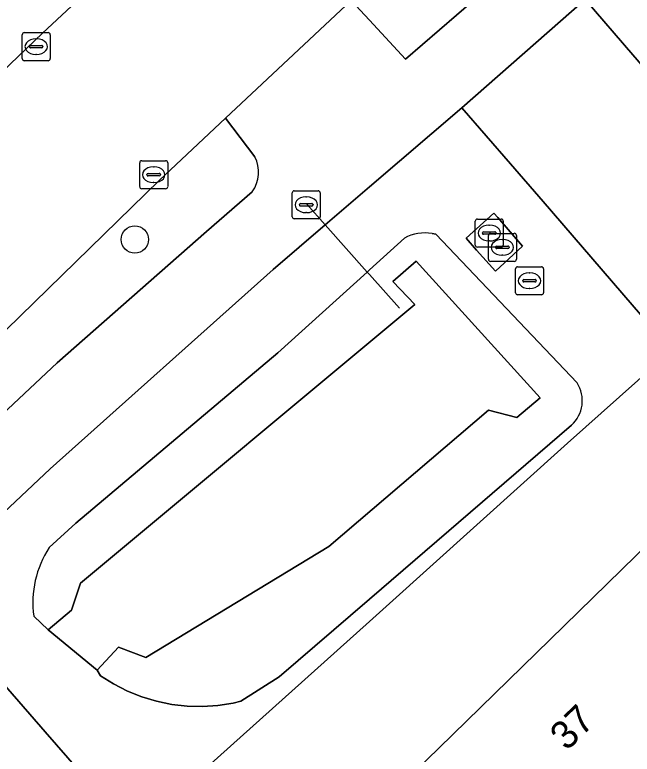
# Model space of a CAD drawing. Extents: x 156141 to 158132, y 385651 to 388333.
# Drawn here: x 156487.34 to 156509.38, y 386826.46 to 386852.84 of the extents above; entities that cross this region are included whole.
import ezdxf

# ---------------------------------------------------------------- set-up
doc = ezdxf.new("R2010")
doc.units = 0
for name, color, linetype in [('IMGEO_Berm_groen', 7, 'Continuous'), ('IMGEO_Boom', 7, 'Continuous'), ('IMGEO_Damwand', 7, 'Continuous'), ('IMGEO_Duiker', 7, 'Continuous'), ('IMGEO_Erf', 7, 'Continuous'), ('IMGEO_Fietspad_gesloten', 7, 'Continuous'), ('IMGEO_Groenvoorziening', 7, 'Continuous'), ('IMGEO_Kolk', 7, 'Continuous'), ('IMGEO_Muur', 7, 'Continuous'), ('IMGEO_Oever', 7, 'Continuous'), ('IMGEO_Pand', 7, 'Continuous'), ('IMGEO_Pand_nummerreeks', 7, 'Continuous'), ('IMGEO_Rijbaan_lokaal_gesloten', 7, 'Continuous'), ('IMGEO_Rijbaan_lokaal_open', 7, 'Continuous'), ('IMGEO_Rioolput', 7, 'Continuous'), ('IMGEO_Terreindeel_open', 7, 'Continuous'), ('IMGEO_Waterloop', 7, 'Continuous')]:
    doc.layers.add(name, color=color, linetype=linetype)

msp = doc.modelspace()

# ---------------------------------------------------------------- linework, layer by layer
at = {"layer": 'IMGEO_Berm_groen'}
for points in [[(156488.33, 386852.194), (156489.706, 386853.481)], [(156473.853, 386838.223), (156481.132, 386845.308), (156488.33, 386852.194)], [(156495.912, 386847.781), (156494.861, 386849.158), (156492.502, 386846.939), (156483.548, 386838.213), (156483.028, 386837.623)], [(156494.181, 386845.112), (156495.815, 386846.527)], [(156482.97, 386834.92), (156488.853, 386840.427), (156494.181, 386845.112)]]:
    msp.add_lwpolyline(points, dxfattribs=at)
msp.add_arc((156494.838, 386847.233), 1.205, 324.1286, 27.0251, dxfattribs=at)
at = {"layer": 'IMGEO_Boom'}
msp.add_circle((156491.626, 386844.826), 0.489, dxfattribs=at)
at = {"layer": 'IMGEO_Damwand'}
msp.add_lwpolyline([(156506.093, 386839.179), (156501.667, 386844.053), (156500.837, 386843.324)], dxfattribs=at)
at = {"layer": 'IMGEO_Duiker'}
msp.add_lwpolyline([(156501.074, 386842.375), (156500, 386843.576), (156499.919, 386843.667), (156498.417, 386845.347), (156497.76, 386846.082)], dxfattribs=at)
at = {"layer": 'IMGEO_Erf'}
msp.add_lwpolyline([(156651.128, 386972.023), (156601.597, 386929.14), (156597.069, 386925.22), (156589.805, 386918.931), (156589.532, 386918.694), (156583.893, 386913.793), (156553.079, 386887.01), (156541.121, 386876.586), (156521.047, 386859.086), (156514.467, 386853.349), (156510.617, 386850.009), (156509.404, 386851.42), (156507.703, 386853.398), (156503.3, 386849.53), (156505.031, 386847.528), (156506.198, 386846.177), (156510.785, 386840.87), (156507.066, 386837.556), (156500.596, 386831.732), (156500, 386831.198), (156491.571, 386823.646)], dxfattribs=at)
msp.add_lwpolyline([(156573.959, 386778.499), (156540.633, 386750), (156539.875, 386749.352), (156539.321, 386750), (156500.018, 386795.984), (156500.686, 386796.557), (156500.873, 386796.717), (156507.654, 386802.533), (156507.837, 386802.69), (156508.595, 386803.34), (156500, 386813.377), (156498.7, 386814.895), (156500, 386815.987), (156501.008, 386816.835), (156500, 386818.009), (156497.073, 386821.418), (156500, 386824.274), (156502.476, 386826.686), (156506.952, 386831.048), (156513.62, 386837.545), (156518.505, 386831.859), (156524.165, 386836.688)], close=True, dxfattribs=at)
at = {"layer": 'IMGEO_Fietspad_gesloten'}
for points in [[(156548.205, 386892.563), (156536.317, 386882.144), (156510.314, 386859.131), (156506.139, 386855.462), (156501.282, 386851.264), (156500, 386852.654), (156499.353, 386853.356), (156494.861, 386849.158), (156495.912, 386847.781)], [(156482.647, 386831.339), (156484.137, 386832.688), (156484.24, 386832.56), (156488.601, 386836.651), (156496.558, 386843.756), (156498.417, 386845.347), (156500, 386846.703), (156503.3, 386849.53), (156507.703, 386853.398), (156512.09, 386857.271), (156538.111, 386880.059), (156550.026, 386890.493)], [(156495.815, 386846.527), (156494.181, 386845.112), (156488.853, 386840.427), (156482.97, 386834.92), (156480.507, 386832.5), (156476.793, 386828.86), (156476.444, 386828.486), (156475.932, 386827.932), (156473.453, 386825.124)]]:
    msp.add_lwpolyline(points, dxfattribs=at)
msp.add_arc((156494.838, 386847.233), 1.205, 324.1286, 27.0251, dxfattribs=at)
at = {"layer": 'IMGEO_Groenvoorziening'}
for points in [[(156514.467, 386853.349), (156521.047, 386859.086), (156541.121, 386876.586), (156540.75, 386877.018), (156539.833, 386878.086), (156539.536, 386878.432), (156538.111, 386880.059), (156512.09, 386857.271), (156507.703, 386853.398), (156509.404, 386851.42), (156510.617, 386850.009)], [(156503.825, 386844.452), (156503.449, 386844.872), (156504.446, 386845.766), (156504.581, 386845.61), (156505.46, 386844.595), (156504.495, 386843.703)]]:
    msp.add_lwpolyline(points, close=True, dxfattribs=at)
for points in [[(156506.198, 386846.177), (156505.031, 386847.528), (156503.3, 386849.53), (156500, 386846.703), (156498.417, 386845.347), (156496.558, 386843.756), (156488.601, 386836.651), (156484.24, 386832.56)], [(156484.3, 386831.993), (156487.086, 386828.795), (156488.423, 386827.259), (156491.571, 386823.646), (156500, 386831.198), (156500.596, 386831.732), (156507.066, 386837.556), (156510.785, 386840.87), (156506.198, 386846.177)], [(156488.569, 386833.834), (156489.517, 386834.707), (156496.734, 386840.782), (156499.919, 386843.667), (156500, 386843.741), (156501.249, 386844.873)], [(156502.239, 386845.043), (156502.375, 386845.014), (156507.413, 386839.712)], [(156507.213, 386838.2), (156500, 386831.998), (156496.782, 386829.23), (156495.411, 386828.352), (156495.135, 386828.29), (156494.59, 386828.205), (156494.039, 386828.168), (156493.487, 386828.181), (156492.939, 386828.244), (156492.398, 386828.355), (156491.87, 386828.514), (156491.358, 386828.719), (156490.866, 386828.97), (156490.398, 386829.263), (156490.282, 386829.462), (156488.526, 386830.905), (156488.019, 386831.388)]]:
    msp.add_lwpolyline(points, dxfattribs=at)
for centre, radius, start, end in [((156501.987, 386843.543), 1.521, 80.4597, 119.0276), ((156506.418, 386839.074), 1.182, 312.2722, 32.6577), ((156491.507, 386831.888), 3.524, 146.4902, 188.1646)]:
    msp.add_arc(centre, radius, start, end, dxfattribs=at)
at = {"layer": 'IMGEO_Kolk'}
for p, q in [((156487.602, 386851.28), (156487.602, 386852.132)), ((156487.677, 386852.206), (156488.529, 386852.206)), ((156488.09, 386851.986), (156488.115, 386851.986)), ((156488.603, 386852.132), (156488.603, 386851.28)), ((156487.861, 386851.7), (156487.861, 386851.712)), ((156487.904, 386851.749), (156488.302, 386851.749)), ((156488.345, 386851.712), (156488.345, 386851.7)), ((156488.299, 386851.663), (156487.901, 386851.663)), ((156488.529, 386851.206), (156487.677, 386851.206)), ((156488.113, 386851.426), (156488.088, 386851.426)), ((156491.797, 386846.712), (156491.797, 386847.564)), ((156491.872, 386847.638), (156492.724, 386847.638)), ((156492.798, 386847.564), (156492.798, 386846.712)), ((156492.285, 386847.418), (156492.31, 386847.418)), ((156492.056, 386847.132), (156492.056, 386847.144)), ((156492.494, 386847.095), (156492.096, 386847.095)), ((156492.099, 386847.181), (156492.497, 386847.181)), ((156492.54, 386847.144), (156492.54, 386847.132)), ((156492.308, 386846.858), (156492.283, 386846.858)), ((156492.724, 386846.638), (156491.872, 386846.638))]:
    msp.add_line(p, q, dxfattribs=at)
for points in [[(156487.602, 386851.28), (156487.602, 386852.132)], [(156487.677, 386852.206), (156488.529, 386852.206)], [(156488.603, 386852.132), (156488.603, 386851.28)], [(156488.529, 386851.206), (156487.677, 386851.206)], [(156491.797, 386846.712), (156491.797, 386847.564)], [(156491.872, 386847.638), (156492.724, 386847.638)], [(156492.798, 386847.564), (156492.798, 386846.712)], [(156492.724, 386846.638), (156491.872, 386846.638)]]:
    msp.add_lwpolyline(points, dxfattribs=at)
for centre, radius, start, end in [((156487.679, 386852.13), 0.0765, 91.552, 178.448), ((156487.679, 386852.13), 0.0765, 91.552, 178.448), ((156488.527, 386852.13), 0.0765, 1.552, 88.448), ((156488.527, 386852.13), 0.0765, 1.552, 88.448), ((156487.901, 386851.709), 0.0403, 85.8775, 175.7526), ((156488.306, 386851.711), 0.0386, 1.7309, 96.639), ((156487.898, 386851.699), 0.0366, 178.938, 274.7102), ((156488.302, 386851.706), 0.043, 264.8664, 352.4533), ((156487.679, 386851.282), 0.0765, 181.552, 268.448), ((156487.679, 386851.282), 0.0765, 181.552, 268.448), ((156488.527, 386851.282), 0.0765, 271.552, 358.448), ((156488.527, 386851.282), 0.0765, 271.552, 358.448), ((156491.874, 386847.562), 0.0765, 91.552, 178.448), ((156491.874, 386847.562), 0.0765, 91.552, 178.448), ((156492.722, 386847.562), 0.0765, 1.552, 88.448), ((156492.722, 386847.562), 0.0765, 1.552, 88.448), ((156492.096, 386847.141), 0.0403, 85.8775, 175.7526), ((156492.093, 386847.131), 0.0366, 178.938, 274.7102), ((156492.497, 386847.138), 0.043, 264.8664, 352.4533), ((156492.501, 386847.143), 0.0386, 1.7309, 96.639), ((156491.874, 386846.714), 0.0765, 181.552, 268.448), ((156491.874, 386846.714), 0.0765, 181.552, 268.448), ((156492.722, 386846.714), 0.0765, 271.552, 358.448), ((156492.722, 386846.714), 0.0765, 271.552, 358.448)]:
    msp.add_arc(centre, radius, start, end, dxfattribs=at)
for centre, major_axis, ratio, start_param, end_param in [((156488.089, 386851.706), (-0.387, 0.002), 0.722429, 4.712389, 7.853982), ((156488.114, 386851.706), (-0.39, 0.002), 0.717154, 1.570796, 4.712389), ((156492.284, 386847.138), (-0.387, 0.002), 0.722429, 4.712389, 7.853982), ((156492.309, 386847.138), (-0.39, 0.002), 0.717154, 1.570796, 4.712389)]:
    msp.add_ellipse(centre, major_axis=major_axis, ratio=ratio, start_param=start_param, end_param=end_param, dxfattribs=at)
at = {"layer": 'IMGEO_Muur'}
msp.add_lwpolyline([(156491.044, 386830.284), (156490.282, 386829.462), (156488.526, 386830.905), (156489.363, 386831.601)], dxfattribs=at)
at = {"layer": 'IMGEO_Oever'}
for points in [[(156501.249, 386844.873), (156500, 386843.741), (156499.919, 386843.667), (156496.734, 386840.782), (156489.517, 386834.707), (156488.569, 386833.834)], [(156507.413, 386839.712), (156502.375, 386845.014), (156502.239, 386845.043)], [(156488.019, 386831.388), (156488.526, 386830.905), (156489.363, 386831.601), (156489.686, 386832.567), (156501.618, 386842.508), (156500.837, 386843.324), (156501.667, 386844.053), (156506.093, 386839.179), (156505.264, 386838.48), (156504.253, 386838.738), (156498.55, 386833.878), (156492.016, 386829.92), (156491.044, 386830.284), (156490.282, 386829.462), (156490.398, 386829.263), (156490.866, 386828.97), (156491.358, 386828.719), (156491.87, 386828.514), (156492.398, 386828.355), (156492.939, 386828.244), (156493.487, 386828.181), (156494.039, 386828.168), (156494.59, 386828.205), (156495.135, 386828.29), (156495.411, 386828.352), (156496.782, 386829.23), (156500, 386831.998)], [(156500, 386831.998), (156507.213, 386838.2)]]:
    msp.add_lwpolyline(points, dxfattribs=at)
for centre, radius, start, end in [((156501.987, 386843.543), 1.521, 80.4597, 119.0276), ((156506.418, 386839.074), 1.182, 312.2722, 32.6577), ((156491.507, 386831.888), 3.524, 146.4902, 188.1646)]:
    msp.add_arc(centre, radius, start, end, dxfattribs=at)
at = {"layer": 'IMGEO_Pand'}
msp.add_lwpolyline([(156573.959, 386778.499), (156524.165, 386836.688), (156518.505, 386831.859), (156513.62, 386837.545), (156506.952, 386831.048), (156502.476, 386826.686), (156500, 386824.274), (156497.073, 386821.418), (156500, 386818.009), (156501.008, 386816.835), (156500, 386815.987), (156498.7, 386814.895), (156500, 386813.377), (156508.595, 386803.34), (156507.837, 386802.69), (156507.654, 386802.533), (156500.873, 386796.717), (156500.686, 386796.557), (156500.018, 386795.984), (156539.321, 386750), (156539.875, 386749.352), (156540.633, 386750)], close=True, dxfattribs=at)
at = {"layer": 'IMGEO_Rijbaan_lokaal_gesloten'}
for points in [[(156560.328, 386915.699), (156542.199, 386899.938), (156533.965, 386892.782), (156529.261, 386888.695), (156523.935, 386884.066), (156513.025, 386874.553), (156505.821, 386868.22), (156504.578, 386867.121), (156502.863, 386865.605), (156501.051, 386863.971), (156499.519, 386862.589), (156498.403, 386861.564), (156495.292, 386858.706), (156489.706, 386853.481), (156488.33, 386852.194), (156481.132, 386845.308), (156473.853, 386838.223)], [(156492.502, 386846.939), (156494.861, 386849.158), (156499.353, 386853.356), (156499.631, 386853.615), (156500, 386853.959), (156504.215, 386857.841), (156504.917, 386858.465), (156512.443, 386865.147), (156532.275, 386882.472), (156549.237, 386897.161)], [(156399.984, 386757.836), (156397.978, 386755.226), (156403.399, 386751.392), (156406.223, 386754.955), (156409.194, 386758.403), (156419.506, 386769.953), (156420.204, 386770.727), (156425.65, 386776.766), (156448.688, 386802.316), (156462.151, 386816.752), (156462.242, 386816.85), (156462.338, 386816.952), (156470.076, 386824.776), (156477.801, 386832.749), (156483.548, 386838.213), (156492.502, 386846.939)]]:
    msp.add_lwpolyline(points, dxfattribs=at)
at = {"layer": 'IMGEO_Rijbaan_lokaal_open'}
msp.add_lwpolyline([(156499.353, 386853.356), (156500, 386852.654), (156501.282, 386851.264), (156506.139, 386855.462), (156504.917, 386858.465), (156504.215, 386857.841), (156500, 386853.959), (156499.631, 386853.615)], close=True, dxfattribs=at)
msp.add_lwpolyline([(156476.162, 386823.405), (156479.498, 386819.575), (156480.843, 386818.032), (156483.135, 386815.4), (156491.571, 386823.646), (156488.423, 386827.259), (156487.086, 386828.795), (156484.3, 386831.993)], dxfattribs=at)
at = {"layer": 'IMGEO_Rioolput'}
for p, q in [((156497.243, 386845.639), (156497.243, 386846.491)), ((156497.318, 386846.565), (156498.17, 386846.565)), ((156498.244, 386846.491), (156498.244, 386845.639)), ((156497.731, 386846.345), (156497.756, 386846.345)), ((156497.502, 386846.059), (156497.502, 386846.071)), ((156497.94, 386846.022), (156497.542, 386846.022)), ((156497.545, 386846.108), (156497.943, 386846.108)), ((156497.986, 386846.071), (156497.986, 386846.059)), ((156497.754, 386845.785), (156497.729, 386845.785)), ((156498.17, 386845.565), (156497.318, 386845.565)), ((156503.778, 386844.63), (156503.778, 386845.482)), ((156503.853, 386845.556), (156504.705, 386845.556)), ((156504.779, 386845.482), (156504.779, 386844.63)), ((156504.266, 386845.336), (156504.291, 386845.336)), ((156504.037, 386845.05), (156504.037, 386845.062)), ((156504.475, 386845.013), (156504.077, 386845.013)), ((156504.08, 386845.099), (156504.478, 386845.099)), ((156504.245, 386844.121), (156504.245, 386844.973)), ((156504.32, 386845.047), (156505.172, 386845.047)), ((156504.521, 386845.062), (156504.521, 386845.05)), ((156505.246, 386844.973), (156505.246, 386844.121)), ((156504.289, 386844.776), (156504.264, 386844.776)), ((156504.547, 386844.59), (156504.945, 386844.59)), ((156504.733, 386844.827), (156504.758, 386844.827)), ((156504.705, 386844.556), (156503.853, 386844.556)), ((156504.504, 386844.541), (156504.504, 386844.553)), ((156504.942, 386844.504), (156504.544, 386844.504)), ((156504.988, 386844.553), (156504.988, 386844.541)), ((156504.756, 386844.267), (156504.731, 386844.267)), ((156505.172, 386844.047), (156504.32, 386844.047)), ((156505.288, 386843.856), (156506.14, 386843.856)), ((156505.213, 386842.93), (156505.213, 386843.782)), ((156505.701, 386843.636), (156505.726, 386843.636)), ((156506.214, 386843.782), (156506.214, 386842.93)), ((156505.472, 386843.35), (156505.472, 386843.362)), ((156505.91, 386843.313), (156505.512, 386843.313)), ((156505.515, 386843.399), (156505.913, 386843.399)), ((156505.956, 386843.362), (156505.956, 386843.35)), ((156505.724, 386843.076), (156505.699, 386843.076)), ((156506.14, 386842.856), (156505.288, 386842.856))]:
    msp.add_line(p, q, dxfattribs=at)
for points in [[(156497.243, 386845.639), (156497.243, 386846.491)], [(156497.318, 386846.565), (156498.17, 386846.565)], [(156498.244, 386846.491), (156498.244, 386845.639)], [(156498.17, 386845.565), (156497.318, 386845.565)], [(156503.778, 386844.63), (156503.778, 386845.482)], [(156503.853, 386845.556), (156504.705, 386845.556)], [(156504.779, 386845.482), (156504.779, 386844.63)], [(156504.245, 386844.121), (156504.245, 386844.973)], [(156504.32, 386845.047), (156505.172, 386845.047)], [(156505.246, 386844.973), (156505.246, 386844.121)], [(156504.705, 386844.556), (156503.853, 386844.556)], [(156505.172, 386844.047), (156504.32, 386844.047)], [(156505.288, 386843.856), (156506.14, 386843.856)], [(156505.213, 386842.93), (156505.213, 386843.782)], [(156506.214, 386843.782), (156506.214, 386842.93)], [(156506.14, 386842.856), (156505.288, 386842.856)]]:
    msp.add_lwpolyline(points, dxfattribs=at)
for centre, radius, start, end in [((156497.32, 386846.489), 0.0765, 91.552, 178.448), ((156497.32, 386846.489), 0.0765, 91.552, 178.448), ((156498.168, 386846.489), 0.0765, 1.552, 88.448), ((156498.168, 386846.489), 0.0765, 1.552, 88.448), ((156497.542, 386846.068), 0.0403, 85.8775, 175.7526), ((156497.539, 386846.058), 0.0366, 178.938, 274.7102), ((156497.943, 386846.065), 0.043, 264.8664, 352.4533), ((156497.947, 386846.07), 0.0386, 1.7309, 96.639), ((156497.32, 386845.641), 0.0765, 181.552, 268.448), ((156497.32, 386845.641), 0.0765, 181.552, 268.448), ((156498.168, 386845.641), 0.0765, 271.552, 358.448), ((156498.168, 386845.641), 0.0765, 271.552, 358.448), ((156503.855, 386845.48), 0.0765, 91.552, 178.448), ((156503.855, 386845.48), 0.0765, 91.552, 178.448), ((156504.703, 386845.48), 0.0765, 1.552, 88.448), ((156504.703, 386845.48), 0.0765, 1.552, 88.448), ((156504.077, 386845.059), 0.0403, 85.8775, 175.7526), ((156504.074, 386845.049), 0.0366, 178.938, 274.7102), ((156504.322, 386844.971), 0.0765, 91.552, 178.448), ((156504.322, 386844.971), 0.0765, 91.552, 178.448), ((156504.478, 386845.056), 0.043, 264.8664, 352.4533), ((156504.482, 386845.061), 0.0386, 1.7309, 96.639), ((156505.17, 386844.971), 0.0765, 1.552, 88.448), ((156505.17, 386844.971), 0.0765, 1.552, 88.448), ((156503.855, 386844.632), 0.0765, 181.552, 268.448), ((156503.855, 386844.632), 0.0765, 181.552, 268.448), ((156504.544, 386844.55), 0.0403, 85.8775, 175.7526), ((156504.703, 386844.632), 0.0765, 271.552, 358.448), ((156504.703, 386844.632), 0.0765, 271.552, 358.448), ((156504.949, 386844.552), 0.0386, 1.7309, 96.639), ((156504.541, 386844.54), 0.0366, 178.938, 274.7102), ((156504.945, 386844.547), 0.043, 264.8664, 352.4533), ((156504.322, 386844.123), 0.0765, 181.552, 268.448), ((156504.322, 386844.123), 0.0765, 181.552, 268.448), ((156505.17, 386844.123), 0.0765, 271.552, 358.448), ((156505.17, 386844.123), 0.0765, 271.552, 358.448), ((156505.29, 386843.78), 0.0765, 91.552, 178.448), ((156505.29, 386843.78), 0.0765, 91.552, 178.448), ((156506.138, 386843.78), 0.0765, 1.552, 88.448), ((156506.138, 386843.78), 0.0765, 1.552, 88.448), ((156505.512, 386843.359), 0.0403, 85.8775, 175.7526), ((156505.509, 386843.349), 0.0366, 178.938, 274.7102), ((156505.913, 386843.356), 0.043, 264.8664, 352.4533), ((156505.917, 386843.361), 0.0386, 1.7309, 96.639), ((156505.29, 386842.932), 0.0765, 181.552, 268.448), ((156505.29, 386842.932), 0.0765, 181.552, 268.448), ((156506.138, 386842.932), 0.0765, 271.552, 358.448), ((156506.138, 386842.932), 0.0765, 271.552, 358.448)]:
    msp.add_arc(centre, radius, start, end, dxfattribs=at)
for centre, major_axis, ratio, start_param, end_param in [((156497.73, 386846.065), (-0.387, 0.002), 0.722429, 4.712389, 7.853982), ((156497.755, 386846.065), (-0.39, 0.002), 0.717154, 1.570796, 4.712389), ((156504.265, 386845.056), (-0.387, 0.002), 0.722429, 4.712389, 7.853982), ((156504.29, 386845.056), (-0.39, 0.002), 0.717154, 1.570796, 4.712389), ((156504.732, 386844.547), (-0.387, 0.002), 0.722429, 4.712389, 7.853982), ((156504.757, 386844.547), (-0.39, 0.002), 0.717154, 1.570796, 4.712389), ((156505.7, 386843.356), (-0.387, 0.002), 0.722429, 4.712389, 7.853982), ((156505.725, 386843.356), (-0.39, 0.002), 0.717154, 1.570796, 4.712389)]:
    msp.add_ellipse(centre, major_axis=major_axis, ratio=ratio, start_param=start_param, end_param=end_param, dxfattribs=at)
at = {"layer": 'IMGEO_Terreindeel_open'}
msp.add_lwpolyline([(156504.495, 386843.703), (156505.46, 386844.595), (156504.581, 386845.61), (156504.446, 386845.766), (156503.449, 386844.872), (156503.825, 386844.452)], close=True, dxfattribs=at)
at = {"layer": 'IMGEO_Waterloop'}
msp.add_lwpolyline([(156505.264, 386838.48), (156506.093, 386839.179), (156501.667, 386844.053), (156500.837, 386843.324), (156501.618, 386842.508), (156489.686, 386832.567), (156489.363, 386831.601), (156488.526, 386830.905), (156490.282, 386829.462), (156491.044, 386830.284), (156492.016, 386829.92), (156498.55, 386833.878), (156504.253, 386838.738)], close=True, dxfattribs=at)

# ---------------------------------------------------------------- texts
at = {"layer": 'IMGEO_Pand_nummerreeks'}
msp.add_text('37', height=1, rotation=44.2644, dxfattribs=at).set_placement((156507.045, 386826.556))

doc.saveas('drawing.dxf')
